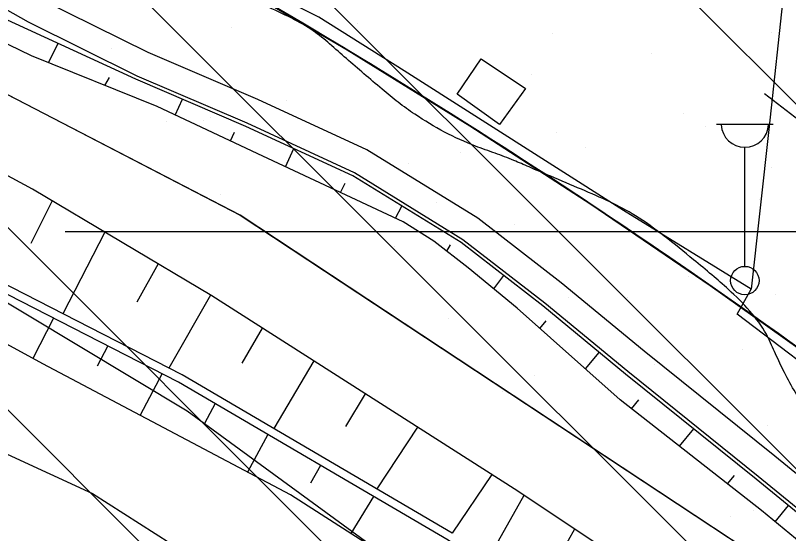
# Model space of a CAD drawing. Extents: x 417995 to 421451, y 4454518 to 4458015.
# Drawn here: x 420576.3 to 420671.5, y 4456719.7 to 4456783.5 of the extents above; entities that cross this region are included whole.
import ezdxf

# ---------------------------------------------------------------- set-up
doc = ezdxf.new("R2010")
doc.units = 0
for name, color, linetype in [('ADAKENARI', 7, 'Continuous'), ('B_Betonzemin', 7, 'Continuous'), ('Default', 7, 'Continuous'), ('Egri_1m', 7, 'Continuous'), ('Hid_Dere_Sulu_Yat_Gen', 7, 'Continuous'), ('PL_AYA_BOLGE_PARKI', 7, 'Continuous'), ('PL_AYA_PARK_DINLENME', 7, 'Continuous'), ('PL_TA_K_DERE', 7, 'Continuous'), ('S_Cad_Sok_Lambasi', 7, 'Continuous'), ('Sev_Sevalti', 7, 'Continuous'), ('Sev_Sevustu', 7, 'Continuous'), ('Sev_Tarama', 7, 'Continuous'), ('Sinir_Duvar_tek_tarafa_ait', 7, 'Continuous'), ('Sinir_Ist_Duvari', 7, 'Continuous'), ('Sinir_Tel_bir_taraf', 7, 'Continuous'), ('SN_TR_SIVILASMA', 7, 'Continuous'), ('SN_TR_TASKIN', 7, 'Continuous'), ('TR_PARKALANI', 7, 'Continuous'), ('Yol_Sose', 7, 'Continuous')]:
    doc.layers.add(name, color=color, linetype=linetype)

# ---------------------------------------------------------------- blocks, each defined once
blk = doc.blocks.new('POINT_DISPLAY')
at = {"layer": 'Default'}
blk.add_line((0, 0), (0, 0), dxfattribs=at)

msp = doc.modelspace()

# ---------------------------------------------------------------- linework, layer by layer
at = {"layer": 'ADAKENARI'}
for p, q in [((420603.968, 4456758.881), (420528.13, 4456798.281)), ((420676.56, 4456710.964), (420603.968, 4456758.881))]:
    msp.add_line(p, q, dxfattribs=at)
msp.add_arc((420191.407, 4456074.797), 823.132, 35.35416, 63.79989, dxfattribs=at)
at = {"layer": 'B_Betonzemin'}
msp.add_lwpolyline([(420630.703, 4456773.796), (420633.663, 4456778.157), (420639.111, 4456774.496), (420635.903, 4456770.084), (420630.703, 4456773.796)], dxfattribs=at)
at = {"layer": 'Egri_1m'}
msp.add_spline([(420690.45, 4456719.993), (420686.581, 4456722.751), (420682.984, 4456725.411), (420680.599, 4456727.589), (420677.632, 4456730.799), (420675.219, 4456733.478), (420673.67, 4456735.212), (420672.185, 4456737.33), (420670.835, 4456739.816), (420669.779, 4456742.093), (420668.771, 4456744.231), (420666.736, 4456747.086), (420664.097, 4456749.751), (420662.067, 4456751.532), (420659.814, 4456753.416), (420656.196, 4456756.328), (420652.647, 4456758.835), (420649.497, 4456760.537), (420646.01, 4456762.085), (420642.215, 4456763.693), (420639.548, 4456764.836), (420637.68, 4456765.647), (420635.394, 4456766.526), (420632.946, 4456767.413), (420629.164, 4456769.138), (420625.477, 4456771.336), (420623.454, 4456772.806), (420621.453, 4456774.426), (420619.228, 4456776.32), (420617.066, 4456778.189), (420615.006, 4456779.995), (420612.993, 4456781.597), (420610.331, 4456783.154), (420607.047, 4456784.708), (420602.853, 4456786.559), (420598.206, 4456788.217), (420592.344, 4456789.548), (420586.301, 4456790.567), (420582.358, 4456791.096), (420578.532, 4456791.64), (420575.291, 4456792.302), (420572.315, 4456793.195), (420569.877, 4456794.269), (420567.333, 4456795.705), (420564.589, 4456797.372), (420561.727, 4456799.02), (420558.748, 4456800.578), (420556.454, 4456801.63), (420554.339, 4456802.476), (420553.275, 4456802.869)], degree=3, dxfattribs=at)
at = {"layer": 'Hid_Dere_Sulu_Yat_Gen'}
msp.add_lwpolyline([(420638.098, 4456706.537), (420610.182, 4456724.455), (420579.701, 4456740.59), (420553.415, 4456754.926), (420529.698, 4456766.467), (420508.916, 4456775.976), (420484.056, 4456788.077), (420475.421, 4456791.95), (420471.324, 4456797.697)], dxfattribs=at)
at = {"layer": 'PL_AYA_BOLGE_PARKI'}
msp.add_arc((420191.407, 4456074.797), 823.132, 52.668948, 61.326343, dxfattribs=at)
at = {"layer": 'PL_AYA_PARK_DINLENME'}
for points in [[(420413.737, 4456796.23), (420457.309, 4456777.768), (420497.188, 4456760.043), (420547.406, 4456742.319), (420585.808, 4456724.595), (420620.518, 4456702.44), (420647.104, 4456684.716), (420666.305, 4456672.9), (420689.937, 4456655.915), (420715.785, 4456636.713), (420731.294, 4456611.604), (420747.541, 4456592.403), (420806.621, 4456538.493), (420839.115, 4456497.136)], [(420601.858, 4456788.293), (420617.163, 4456779.267), (420632.269, 4456769.914), (420647.17, 4456760.236), (420661.858, 4456750.239), (420676.327, 4456739.928), (420690.571, 4456729.306), (420704.581, 4456718.38), (420718.353, 4456707.153), (420731.879, 4456695.632), (420745.153, 4456683.822), (420758.169, 4456671.728), (420770.922, 4456659.356), (420783.404, 4456646.712), (420795.61, 4456633.801), (420807.535, 4456620.63), (420819.173, 4456607.204), (420830.518, 4456593.53), (420841.565, 4456579.615), (420852.31, 4456565.464), (420862.746, 4456551.085), (420917.696, 4456473.632), (421125.098, 4456134.875)], [(420778.06, 4456586.457), (420756.719, 4456604.952), (420739.361, 4456629.102), (420719.74, 4456647.969), (420684.27, 4456675.892), (420660.875, 4456689.476), (420628.424, 4456712.116), (420597.482, 4456734.756), (420571.069, 4456750.604)]]:
    msp.add_lwpolyline(points, dxfattribs=at)
at = {"layer": 'PL_TA_K_DERE'}
msp.add_lwpolyline([(420859.034, 4456525.74), (420905.427, 4456453.119), (420983.888, 4456314.841), (420929.964, 4456284.244), (420852.304, 4456421.109), (420808.535, 4456489.624), (420758.351, 4456552.552), (420701.864, 4456609.89), (420639.693, 4456661.01), (420572.513, 4456705.355), (420500.975, 4456742.521), (420343.747, 4456814.103), (420348.148, 4456880.222), (420452.948, 4456832.51), (420528.13, 4456798.281), (420603.968, 4456758.881), (420676.56, 4456710.964), (420743.751, 4456655.717), (420804.798, 4456593.749)], close=True, dxfattribs=at)
for points in [[(420413.737, 4456796.23), (420457.309, 4456777.768), (420497.188, 4456760.043), (420547.406, 4456742.319), (420585.808, 4456724.595), (420620.518, 4456702.44), (420647.104, 4456684.716), (420666.305, 4456672.9), (420689.937, 4456655.915), (420715.785, 4456636.713), (420731.294, 4456611.604), (420747.541, 4456592.403), (420806.621, 4456538.493), (420839.115, 4456497.136)], [(420778.06, 4456586.457), (420756.719, 4456604.952), (420739.361, 4456629.102), (420719.74, 4456647.969), (420684.27, 4456675.892), (420660.875, 4456689.476), (420628.424, 4456712.116), (420597.482, 4456734.756), (420571.069, 4456750.604)]]:
    msp.add_lwpolyline(points, dxfattribs=at)
at = {"layer": 'S_Cad_Sok_Lambasi'}
for p, q in [((420662.623, 4456770.094), (420669.623, 4456770.094)), ((420666.123, 4456752.594), (420666.123, 4456767.27))]:
    msp.add_line(p, q, dxfattribs=at)
msp.add_circle((420666.123, 4456750.844), 1.75, dxfattribs=at)
msp.add_arc((420666.123, 4456770.199), 2.929, 183.298, 356.90719, dxfattribs=at)
at = {"layer": 'Sev_Sevalti'}
for points in [[(420630.093, 4456719.705), (420596.864, 4456739.223), (420566.153, 4456754.968), (420535.02, 4456770.103), (420503.562, 4456785.188), (420492.262, 4456792.175), (420482.61, 4456798.099), (420480.776, 4456799.297), (420480.644, 4456799.809), (420480.646, 4456799.995), (420480.707, 4456800.422), (420480.872, 4456800.796), (420481.799, 4456802.237), (420506.248, 4456818.279), (420544.877, 4456842.15), (420552.961, 4456847.298)], [(420591.124, 4456775.648), (420568.633, 4456786.058), (420549.424, 4456796.586), (420543.362, 4456802.933), (420541.429, 4456807.444), (420540.228, 4456811.534), (420540.569, 4456824.031)], [(420638.098, 4456706.537), (420610.182, 4456724.455), (420579.701, 4456740.59), (420553.415, 4456754.926), (420529.698, 4456766.467), (420508.916, 4456775.976), (420484.056, 4456788.077), (420475.421, 4456791.95), (420471.324, 4456797.697)], [(420713.388, 4456693.102), (420693.999, 4456704.742), (420667.503, 4456726.388), (420651.436, 4456739.309), (420641.246, 4456747.739), (420631.176, 4456755.524), (420617.848, 4456763.759), (420604.696, 4456769.843), (420591.124, 4456775.648)]]:
    msp.add_lwpolyline(points, dxfattribs=at)
at = {"layer": 'Sev_Sevustu'}
for points in [[(420789.426, 4456630.915), (420770.613, 4456649.808), (420752.119, 4456666.359), (420738.697, 4456679.581), (420732.886, 4456682.922), (420729.786, 4456684.473), (420723.137, 4456686.622), (420718.551, 4456687.537), (420715.716, 4456688.427), (420698.041, 4456698.947), (420684.224, 4456709.301), (420668.175, 4456722.533), (420650.789, 4456736.141), (420638.108, 4456747.436), (420632.073, 4456752.423), (420627.848, 4456755.686), (420624.076, 4456758.094), (420606.778, 4456766.173), (420593.75, 4456772.274), (420578.288, 4456778.548), (420560.478, 4456787.181)], [(420778.377, 4456600.24), (420784.051, 4456605.761), (420771.589, 4456617.935), (420760.168, 4456630.523), (420746.1, 4456645.169), (420730.801, 4456658.049), (420726.052, 4456663.537), (420720.732, 4456667.681), (420714.959, 4456672.268), (420705.806, 4456677.57), (420693.56, 4456685.671), (420679.197, 4456696.525), (420659.229, 4456710.851), (420637.713, 4456725.178), (420600.51, 4456748.944), (420578.405, 4456762.119), (420561.761, 4456771.087), (420543.627, 4456778.431), (420531.152, 4456784.596)], [(420788.967, 4456587.229), (420770.407, 4456607.44), (420757.872, 4456620.605), (420744.696, 4456632.995), (420733.567, 4456643.146), (420716.221, 4456657.706), (420705.845, 4456666.105), (420688.124, 4456679.56), (420672.366, 4456690.669), (420657.786, 4456700.914), (420641.676, 4456710.726), (420629.586, 4456718.843), (420596.383, 4456738.346), (420565.706, 4456754.073), (420534.585, 4456769.203), (420503.082, 4456784.309)]]:
    msp.add_lwpolyline(points, dxfattribs=at)
at = {"layer": 'Sev_Tarama'}
for p, q in [((420580.398, 4456777.692), (420581.579, 4456780.066)), ((420587.326, 4456774.881), (420587.895, 4456775.88)), ((420595.985, 4456771.228), (420596.892, 4456773.181)), ((420602.789, 4456768.042), (420603.276, 4456769.142)), ((420609.574, 4456764.868), (420610.598, 4456767.113)), ((420616.347, 4456761.704), (420616.897, 4456762.825)), ((420580.839, 4456760.668), (420578.204, 4456755.404)), ((420623.125, 4456758.539), (420623.909, 4456760.014)), ((420587.328, 4456756.801), (420582.169, 4456746.757)), ((420629.423, 4456754.469), (420629.886, 4456755.252)), ((420593.874, 4456752.899), (420591.252, 4456748.172)), ((420635.231, 4456749.813), (420636.439, 4456751.455)), ((420600.355, 4456749.036), (420595.218, 4456740.067)), ((420581.006, 4456746.229), (420578.467, 4456741.262)), ((420640.892, 4456744.957), (420641.649, 4456745.868)), ((420606.703, 4456744.988), (420604.199, 4456740.686)), ((420587.697, 4456742.799), (420586.375, 4456740.277)), ((420646.489, 4456739.971), (420648.197, 4456741.989)), ((420613.04, 4456740.939), (420608.135, 4456732.603)), ((420594.377, 4456739.374), (420591.67, 4456734.254)), ((420619.384, 4456736.887), (420616.971, 4456732.858)), ((420652.169, 4456735.061), (420653.082, 4456736.157)), ((420600.915, 4456735.683), (420599.603, 4456733.216)), ((420625.803, 4456732.787), (420620.796, 4456725.166)), ((420658.081, 4456730.434), (420659.834, 4456732.556)), ((420607.394, 4456731.878), (420604.907, 4456727.247)), ((420613.892, 4456728.061), (420612.654, 4456725.862)), ((420634.953, 4456726.942), (420630.087, 4456719.708)), ((420663.993, 4456725.806), (420664.831, 4456726.835)), ((420620.412, 4456724.231), (420617.626, 4456719.677)), ((420638.909, 4456724.382), (420634.605, 4456716.677)), ((420669.867, 4456721.138), (420671.485, 4456723.136)), ((420645.151, 4456720.226), (420642.992, 4456716.361))]:
    msp.add_line(p, q, dxfattribs=at)
at = {"layer": 'Sinir_Duvar_tek_tarafa_ait'}
for points in [[(420618.498, 4456866.745), (420635.856, 4456868.289), (420644.571, 4456793.589), (420646.815, 4456792.705), (420664.887, 4456789.18), (420670.903, 4456786.644), (420669.057, 4456769.459), (420666.901, 4456749.8), (420651.197, 4456759.482), (420624.18, 4456776.684), (420613.681, 4456783.287), (420590.984, 4456794.677), (420566.334, 4456806.889), (420563.204, 4456823.306), (420559.542, 4456841.67), (420584.606, 4456853.73), (420609.878, 4456865.837), (420611.785, 4456866.226)], [(420689.282, 4456745.619), (420686.654, 4456747.545), (420691.481, 4456756.201), (420668.52, 4456773.829)]]:
    msp.add_lwpolyline(points, dxfattribs=at)
at = {"layer": 'Sinir_Ist_Duvari'}
msp.add_lwpolyline([(420629.586, 4456718.843), (420596.383, 4456738.346), (420565.706, 4456754.073), (420534.585, 4456769.203), (420503.082, 4456784.309), (420491.737, 4456791.324), (420482.075, 4456797.254), (420479.905, 4456798.672), (420479.643, 4456799.687), (420479.647, 4456800.071), (420479.736, 4456800.699), (420479.988, 4456801.271), (420481.073, 4456802.957), (420505.711, 4456819.122), (420544.345, 4456842.997), (420572.721, 4456861.066), (420593.658, 4456873.63)], dxfattribs=at)
at = {"layer": 'Sinir_Tel_bir_taraf'}
msp.add_lwpolyline([(420693.347, 4456727.691), (420691.373, 4456725.423), (420678.995, 4456736.185), (420665.163, 4456746.695), (420666.901, 4456749.8)], dxfattribs=at)
at = {"layer": 'SN_TR_SIVILASMA'}
for p, q in [((421278.579, 4456166.407), (420006.129, 4457438.857)), ((421278.116, 4456121.969), (419993.968, 4457406.116)), ((421277.884, 4456099.75), (419987.888, 4457389.746)), ((421277.42, 4456055.312), (419975.727, 4457357.006)), ((421277.189, 4456033.093), (419969.646, 4457340.635))]:
    msp.add_line(p, q, dxfattribs=at)
at = {"layer": 'SN_TR_TASKIN'}
msp.add_line((420582.431, 4456756.904), (420682.431, 4456756.904), dxfattribs=at)
at = {"layer": 'Yol_Sose'}
for points in [[(420713.495, 4456693.402), (420694.24, 4456705.083), (420667.766, 4456726.712), (420651.7, 4456739.632), (420641.507, 4456748.065), (420631.414, 4456755.867), (420618.046, 4456764.127), (420604.866, 4456770.224), (420591.299, 4456776.026), (420577.936, 4456782.673), (420562.414, 4456791.456)], [(420715.165, 4456696.154), (420696.102, 4456707.719), (420669.793, 4456729.213), (420653.735, 4456742.127), (420643.518, 4456750.579), (420633.249, 4456758.517), (420619.573, 4456766.967), (420606.175, 4456773.166), (420592.65, 4456778.95), (420579.446, 4456785.517)]]:
    msp.add_lwpolyline(points, dxfattribs=at)

# ---------------------------------------------------------------- block references
at = {"layer": 'TR_PARKALANI', "xscale": 0.1, "yscale": 0.10000000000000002}
for p in [(420602.979, 4456782.033), (420618.441, 4456782.567), (420642.454, 4456781.271), (420669.418, 4456781.401), (420588.207, 4456779.428), (420654.646, 4456778.796), (420639.874, 4456776.191), (420609.64, 4456773.053), (420658.534, 4456771.386), (420594.868, 4456770.448), (420599.423, 4456770.579), (420600.387, 4456770.982), (420661.307, 4456769.816), (420642.894, 4456769.067), (420631.072, 4456766.678), (420646.535, 4456767.212), (420624.734, 4456765.303), (420669.398, 4456764.718), (420616.3, 4456764.073), (420613.327, 4456763.05), (420601.528, 4456761.469), (420667.967, 4456760.837), (420628.099, 4456760.445), (420653.195, 4456758.232), (420637.733, 4456757.698), (420622.961, 4456755.093), (420657.907, 4456755.076), (420659.165, 4456751.323), (420644.393, 4456748.718), (420651.678, 4456748.75), (420669.834, 4456749.085), (420629.621, 4456746.114), (420665.826, 4456742.343), (420655.038, 4456740.464), (420640.187, 4456739.108), (420651.054, 4456739.738), (420639.398, 4456738.144), (420636.282, 4456737.134), (420668.942, 4456732.935), (420657.714, 4456730.759), (420664.375, 4456721.779), (420667.131, 4456722.554)]:
    msp.add_blockref('POINT_DISPLAY', p, dxfattribs=at)

doc.saveas('drawing.dxf')
